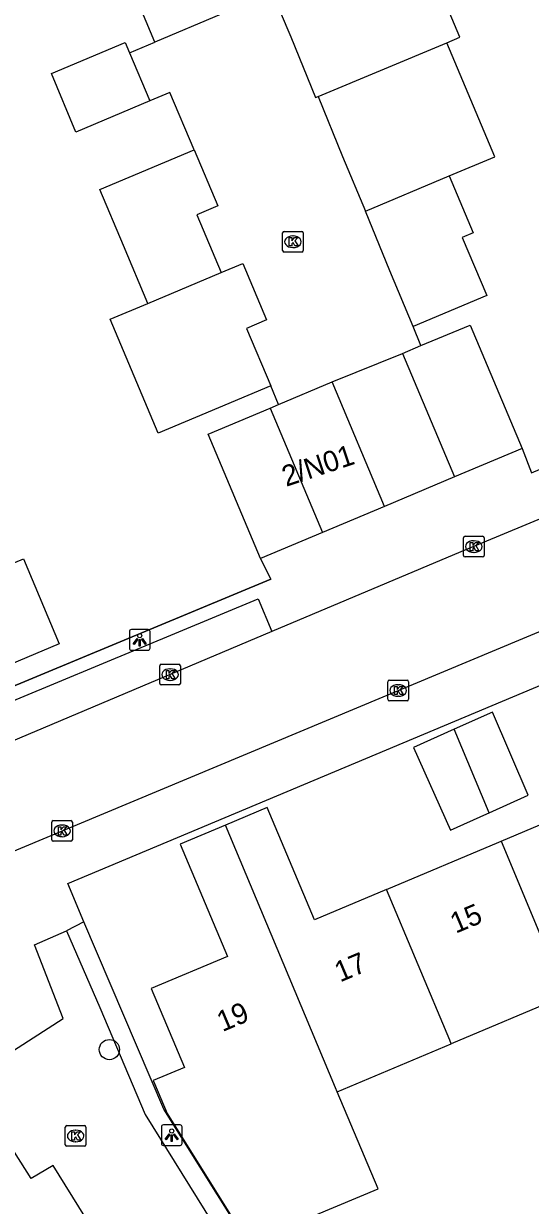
# Model space of a CAD drawing. Extents: x 157767 to 159171, y 387842 to 389425.
# Drawn here: x 158860 to 158884.5, y 388179.9 to 388237.1 of the extents above; entities that cross this region are included whole.
import ezdxf

# ---------------------------------------------------------------- set-up
doc = ezdxf.new("R2010")
doc.units = 0
for name, color, linetype in [('IMGEO_Boom', 7, 'Continuous'), ('IMGEO_Kolk', 7, 'Continuous'), ('IMGEO_Lichtpunt', 7, 'Continuous'), ('IMGEO_Muur', 7, 'Continuous'), ('IMGEO_Pand', 7, 'Continuous'), ('IMGEO_Pand_nummerreeks', 7, 'Continuous'), ('IMGEO_Rijbaan_lokaal_open', 7, 'Continuous'), ('IMGEO_Voetpad_open', 7, 'Continuous')]:
    doc.layers.add(name, color=color, linetype=linetype)

msp = doc.modelspace()

# ---------------------------------------------------------------- linework, layer by layer
at = {"layer": 'IMGEO_Boom'}
msp.add_circle((158864.12, 388187.461), 0.489, dxfattribs=at)
at = {"layer": 'IMGEO_Kolk'}
for p, q in [((158872.495, 388226.123), (158872.495, 388226.975)), ((158872.57, 388227.049), (158873.422, 388227.049)), ((158872.983, 388226.829), (158873.008, 388226.829)), ((158873.496, 388226.975), (158873.496, 388226.123)), ((158873.006, 388226.269), (158872.981, 388226.269)), ((158873.422, 388226.049), (158872.57, 388226.049)), ((158881.241, 388211.374), (158881.241, 388212.226)), ((158881.316, 388212.3), (158882.168, 388212.3)), ((158881.729, 388212.08), (158881.754, 388212.08)), ((158882.242, 388212.226), (158882.242, 388211.374)), ((158882.168, 388211.3), (158881.316, 388211.3)), ((158881.752, 388211.52), (158881.727, 388211.52)), ((158866.63, 388206.105), (158867.482, 388206.105)), ((158866.555, 388205.179), (158866.555, 388206.031)), ((158867.043, 388205.885), (158867.068, 388205.885)), ((158867.556, 388206.031), (158867.556, 388205.179)), ((158867.482, 388205.105), (158866.63, 388205.105)), ((158867.066, 388205.325), (158867.041, 388205.325)), ((158877.583, 388204.41), (158877.583, 388205.262)), ((158877.658, 388205.336), (158878.51, 388205.336)), ((158878.071, 388205.116), (158878.096, 388205.116)), ((158878.584, 388205.262), (158878.584, 388204.41)), ((158878.094, 388204.556), (158878.069, 388204.556)), ((158878.51, 388204.336), (158877.658, 388204.336)), ((158861.332, 388197.618), (158861.332, 388198.47)), ((158861.407, 388198.544), (158862.259, 388198.544)), ((158861.82, 388198.324), (158861.845, 388198.324)), ((158862.333, 388198.47), (158862.333, 388197.618)), ((158862.259, 388197.544), (158861.407, 388197.544)), ((158861.843, 388197.764), (158861.818, 388197.764)), ((158862.063, 388183.782), (158862.915, 388183.782)), ((158861.988, 388182.856), (158861.988, 388183.708)), ((158862.476, 388183.562), (158862.501, 388183.562)), ((158862.989, 388183.708), (158862.989, 388182.856)), ((158862.915, 388182.782), (158862.063, 388182.782)), ((158862.499, 388183.002), (158862.474, 388183.002))]:
    msp.add_line(p, q, dxfattribs=at)
for points in [[(158872.495, 388226.123), (158872.495, 388226.975)], [(158872.57, 388227.049), (158873.422, 388227.049)], [(158872.816, 388226.749), (158872.939, 388226.749), (158872.939, 388226.598), (158873.069, 388226.749), (158873.233, 388226.749), (158873.087, 388226.598), (158873.24, 388226.349), (158873.088, 388226.349), (158873.003, 388226.513), (158872.939, 388226.446), (158872.939, 388226.349), (158872.816, 388226.349), (158872.816, 388226.749)], [(158873.496, 388226.975), (158873.496, 388226.123)], [(158873.422, 388226.049), (158872.57, 388226.049)], [(158881.241, 388211.374), (158881.241, 388212.226)], [(158881.316, 388212.3), (158882.168, 388212.3)], [(158881.562, 388212), (158881.685, 388212), (158881.685, 388211.849), (158881.815, 388212), (158881.979, 388212), (158881.833, 388211.849), (158881.986, 388211.6), (158881.834, 388211.6), (158881.749, 388211.764), (158881.685, 388211.697), (158881.685, 388211.6), (158881.562, 388211.6), (158881.562, 388212)], [(158882.242, 388212.226), (158882.242, 388211.374)], [(158882.168, 388211.3), (158881.316, 388211.3)], [(158866.63, 388206.105), (158867.482, 388206.105)], [(158866.555, 388205.179), (158866.555, 388206.031)], [(158866.876, 388205.805), (158866.999, 388205.805), (158866.999, 388205.654), (158867.129, 388205.805), (158867.293, 388205.805), (158867.147, 388205.654), (158867.3, 388205.405), (158867.148, 388205.405), (158867.063, 388205.569), (158866.999, 388205.502), (158866.999, 388205.405), (158866.876, 388205.405), (158866.876, 388205.805)], [(158867.556, 388206.031), (158867.556, 388205.179)], [(158867.482, 388205.105), (158866.63, 388205.105)], [(158877.583, 388204.41), (158877.583, 388205.262)], [(158877.658, 388205.336), (158878.51, 388205.336)], [(158877.904, 388205.036), (158878.027, 388205.036), (158878.027, 388204.885), (158878.157, 388205.036), (158878.321, 388205.036), (158878.175, 388204.885), (158878.328, 388204.636), (158878.176, 388204.636), (158878.091, 388204.8), (158878.027, 388204.733), (158878.027, 388204.636), (158877.904, 388204.636), (158877.904, 388205.036)], [(158878.584, 388205.262), (158878.584, 388204.41)], [(158878.51, 388204.336), (158877.658, 388204.336)], [(158861.332, 388197.618), (158861.332, 388198.47)], [(158861.407, 388198.544), (158862.259, 388198.544)], [(158861.653, 388198.244), (158861.776, 388198.244), (158861.776, 388198.093), (158861.906, 388198.244), (158862.07, 388198.244), (158861.924, 388198.093), (158862.077, 388197.844), (158861.925, 388197.844), (158861.84, 388198.008), (158861.776, 388197.941), (158861.776, 388197.844), (158861.653, 388197.844), (158861.653, 388198.244)], [(158862.333, 388198.47), (158862.333, 388197.618)], [(158862.259, 388197.544), (158861.407, 388197.544)], [(158862.063, 388183.782), (158862.915, 388183.782)], [(158861.988, 388182.856), (158861.988, 388183.708)], [(158862.309, 388183.482), (158862.432, 388183.482), (158862.432, 388183.331), (158862.562, 388183.482), (158862.726, 388183.482), (158862.58, 388183.331), (158862.733, 388183.082), (158862.581, 388183.082), (158862.496, 388183.246), (158862.432, 388183.179), (158862.432, 388183.082), (158862.309, 388183.082), (158862.309, 388183.482)], [(158862.989, 388183.708), (158862.989, 388182.856)], [(158862.915, 388182.782), (158862.063, 388182.782)]]:
    msp.add_lwpolyline(points, dxfattribs=at)
for centre, start, end in [((158872.572, 388226.973), 91.552, 178.448), ((158872.572, 388226.973), 91.552, 178.448), ((158873.42, 388226.973), 1.552, 88.448), ((158873.42, 388226.973), 1.552, 88.448), ((158872.572, 388226.125), 181.552, 268.448), ((158872.572, 388226.125), 181.552, 268.448), ((158873.42, 388226.125), 271.552, 358.448), ((158873.42, 388226.125), 271.552, 358.448), ((158881.318, 388212.224), 91.552, 178.448), ((158881.318, 388212.224), 91.552, 178.448), ((158882.166, 388212.224), 1.552, 88.448), ((158882.166, 388212.224), 1.552, 88.448), ((158881.318, 388211.376), 181.552, 268.448), ((158881.318, 388211.376), 181.552, 268.448), ((158882.166, 388211.376), 271.552, 358.448), ((158882.166, 388211.376), 271.552, 358.448), ((158866.632, 388206.029), 91.552, 178.448), ((158866.632, 388206.029), 91.552, 178.448), ((158867.48, 388206.029), 1.552, 88.448), ((158867.48, 388206.029), 1.552, 88.448), ((158866.632, 388205.181), 181.552, 268.448), ((158866.632, 388205.181), 181.552, 268.448), ((158867.48, 388205.181), 271.552, 358.448), ((158867.48, 388205.181), 271.552, 358.448), ((158877.66, 388205.26), 91.552, 178.448), ((158877.66, 388205.26), 91.552, 178.448), ((158878.508, 388205.26), 1.552, 88.448), ((158878.508, 388205.26), 1.552, 88.448), ((158877.66, 388204.412), 181.552, 268.448), ((158877.66, 388204.412), 181.552, 268.448), ((158878.508, 388204.412), 271.552, 358.448), ((158878.508, 388204.412), 271.552, 358.448), ((158861.409, 388198.468), 91.552, 178.448), ((158861.409, 388198.468), 91.552, 178.448), ((158862.257, 388198.468), 1.552, 88.448), ((158862.257, 388198.468), 1.552, 88.448), ((158861.409, 388197.62), 181.552, 268.448), ((158861.409, 388197.62), 181.552, 268.448), ((158862.257, 388197.62), 271.552, 358.448), ((158862.257, 388197.62), 271.552, 358.448), ((158862.065, 388183.706), 91.552, 178.448), ((158862.065, 388183.706), 91.552, 178.448), ((158862.913, 388183.706), 1.552, 88.448), ((158862.913, 388183.706), 1.552, 88.448), ((158862.065, 388182.858), 181.552, 268.448), ((158862.065, 388182.858), 181.552, 268.448), ((158862.913, 388182.858), 271.552, 358.448), ((158862.913, 388182.858), 271.552, 358.448)]:
    msp.add_arc(centre, 0.0765, start, end, dxfattribs=at)
for centre, major_axis, ratio, start_param, end_param in [((158872.982, 388226.549), (-0.387, 0.002), 0.722429, 4.712389, 7.853982), ((158873.007, 388226.549), (-0.39, 0.002), 0.717154, 1.570796, 4.712389), ((158881.728, 388211.8), (-0.387, 0.002), 0.722429, 4.712389, 7.853982), ((158881.753, 388211.8), (-0.39, 0.002), 0.717154, 1.570796, 4.712389), ((158867.042, 388205.605), (-0.387, 0.002), 0.722429, 4.712389, 7.853982), ((158867.067, 388205.605), (-0.39, 0.002), 0.717154, 1.570796, 4.712389), ((158878.07, 388204.836), (-0.387, 0.002), 0.722429, 4.712389, 7.853982), ((158878.095, 388204.836), (-0.39, 0.002), 0.717154, 1.570796, 4.712389), ((158861.819, 388198.044), (-0.387, 0.002), 0.722429, 4.712389, 7.853982), ((158861.844, 388198.044), (-0.39, 0.002), 0.717154, 1.570796, 4.712389), ((158862.475, 388183.282), (-0.387, 0.002), 0.722429, 4.712389, 7.853982), ((158862.5, 388183.282), (-0.39, 0.002), 0.717154, 1.570796, 4.712389)]:
    msp.add_ellipse(centre, major_axis=major_axis, ratio=ratio, start_param=start_param, end_param=end_param, dxfattribs=at)
at = {"layer": 'IMGEO_Lichtpunt'}
for p, q in [((158865.992, 388207.785), (158865.184, 388207.785)), ((158865.992, 388207.785), (158865.184, 388207.785)), ((158865.09, 388207.69), (158865.09, 388206.883)), ((158865.09, 388207.69), (158865.09, 388206.883)), ((158866.086, 388206.883), (158866.086, 388207.69)), ((158866.086, 388206.883), (158866.086, 388207.69)), ((158865.184, 388206.789), (158865.992, 388206.789)), ((158865.184, 388206.789), (158865.992, 388206.789)), ((158867.538, 388183.82), (158866.73, 388183.82)), ((158867.538, 388183.82), (158866.73, 388183.82)), ((158866.636, 388183.725), (158866.636, 388182.918)), ((158866.636, 388183.725), (158866.636, 388182.918)), ((158867.632, 388182.918), (158867.632, 388183.725)), ((158867.632, 388182.918), (158867.632, 388183.725)), ((158866.73, 388182.824), (158867.538, 388182.824)), ((158866.73, 388182.824), (158867.538, 388182.824))]:
    msp.add_line(p, q, dxfattribs=at)
for points in [[(158865.464, 388207.354), (158865.503, 388207.326), (158865.315, 388207.064), (158865.277, 388207.091), (158865.464, 388207.354)], [(158865.566, 388207.306), (158865.613, 388207.306), (158865.613, 388206.984), (158865.566, 388206.984), (158865.566, 388207.306)], [(158865.676, 388207.326), (158865.714, 388207.353), (158865.901, 388207.091), (158865.862, 388207.063), (158865.676, 388207.326)], [(158867.01, 388183.389), (158867.049, 388183.361), (158866.861, 388183.099), (158866.823, 388183.126), (158867.01, 388183.389)], [(158867.112, 388183.341), (158867.159, 388183.341), (158867.159, 388183.019), (158867.112, 388183.019), (158867.112, 388183.341)], [(158867.222, 388183.361), (158867.26, 388183.388), (158867.447, 388183.126), (158867.408, 388183.098), (158867.222, 388183.361)]]:
    msp.add_lwpolyline(points, dxfattribs=at)
for centre in [(158865.589, 388207.488), (158867.135, 388183.523)]:
    msp.add_circle(centre, 0.0994, dxfattribs=at)
for centre, start, end in [((158865.184, 388207.69), 90, 180), ((158865.184, 388207.69), 90, 180), ((158865.992, 388207.69), 0, 90), ((158865.992, 388207.69), 0, 90), ((158865.184, 388206.883), 180, 270), ((158865.184, 388206.883), 180, 270), ((158865.992, 388206.883), 270, 0), ((158865.992, 388206.883), 270, 360), ((158866.73, 388183.725), 90, 180), ((158866.73, 388183.725), 90, 180), ((158867.538, 388183.725), 0, 90), ((158867.538, 388183.725), 0, 90), ((158866.73, 388182.918), 180, 270), ((158866.73, 388182.918), 180, 270), ((158867.538, 388182.918), 270, 0), ((158867.538, 388182.918), 270, 360)]:
    msp.add_arc(centre, 0.0946, start, end, dxfattribs=at)
at = {"layer": 'IMGEO_Muur'}
for points in [[(158884.071, 388216.54), (158884.526, 388215.376), (158904.785, 388223.965)], [(158871.426, 388211.218), (158871.929, 388210.221), (158856.955, 388204.005)]]:
    msp.add_lwpolyline(points, dxfattribs=at)
at = {"layer": 'IMGEO_Pand'}
for points in [[(158866.189, 388243.133), (158867.034, 388243.488), (158869.527, 388237.557), (158866.325, 388236.211)], [(158866.325, 388236.211), (158864.975, 388239.423), (158863.793, 388238.926), (158862.652, 388241.641)], [(158880.429, 388236.181), (158881.068, 388236.45), (158878.727, 388242.019)], [(158871.82, 388239.02), (158872.896, 388236.46), (158874.086, 388233.526), (158874.214, 388233.58)], [(158866.073, 388233.36), (158862.503, 388231.859), (158861.314, 388234.686), (158864.885, 388236.187), (158865.092, 388235.694)], [(158874.214, 388233.58), (158880.429, 388236.181)], [(158880.554, 388229.734), (158882.75, 388230.657), (158880.429, 388236.181)], [(158865.092, 388235.694), (158866.073, 388233.36)], [(158874.214, 388233.58), (158875.393, 388230.672), (158876.504, 388228.031)], [(158865.981, 388223.569), (158864.806, 388226.366), (158863.664, 388229.085), (158868.221, 388231.001)], [(158868.221, 388231.001), (158869.364, 388228.282), (158868.351, 388227.856), (158869.526, 388225.059)], [(158876.504, 388228.031), (158880.554, 388229.734)], [(158880.554, 388229.734), (158881.714, 388226.973), (158881.182, 388226.749), (158882.362, 388223.943), (158878.81, 388222.45)], [(158878.81, 388222.45), (158877.677, 388225.144), (158876.504, 388228.031)], [(158869.526, 388225.059), (158870.57, 388225.498), (158871.719, 388222.765), (158870.752, 388222.358), (158871.919, 388219.581)], [(158865.981, 388223.569), (158869.526, 388225.059)], [(158871.919, 388219.581), (158868.28, 388218.051), (158866.473, 388217.291), (158864.157, 388222.802), (158865.981, 388223.569)], [(158879.18, 388221.522), (158881.557, 388222.521), (158884.071, 388216.54)], [(158878.295, 388221.15), (158879.18, 388221.522)], [(158878.295, 388221.15), (158880.809, 388215.169)], [(158872.293, 388218.67), (158874.898, 388219.765)], [(158877.429, 388213.742), (158874.898, 388219.765)], [(158871.898, 388218.504), (158872.293, 388218.67)], [(158871.426, 388211.218), (158868.894, 388217.241), (158871.898, 388218.504)], [(158871.898, 388218.504), (158874.43, 388212.481)], [(158884.071, 388216.54), (158880.809, 388215.169)], [(158877.429, 388213.742), (158874.43, 388212.481)], [(158856.68, 388213.109), (158857.859, 388210.323), (158859.963, 388211.205), (158861.688, 388207.087), (158856.563, 388204.939), (158856.045, 388206.174), (158848.743, 388203.114), (158846.351, 388208.766), (158847.855, 388209.398)], [(158874.43, 388212.481), (158871.426, 388211.218)], [(158882.482, 388198.924), (158884.368, 388199.772), (158882.636, 388203.785), (158880.793, 388202.965)], [(158880.793, 388202.965), (158878.819, 388202.077), (158880.613, 388198.084), (158882.375, 388198.876), (158882.482, 388198.924)], [(158882.482, 388198.924), (158880.793, 388202.965)], [(158883.056, 388197.55), (158884.932, 388198.341), (158888.601, 388199.889)], [(158877.519, 388195.214), (158874.031, 388193.743), (158871.742, 388199.169), (158869.736, 388198.323)], [(158869.736, 388198.323), (158867.55, 388197.401), (158869.839, 388191.974), (158866.144, 388190.415), (158867.752, 388186.602), (158866.235, 388185.962), (158866.295, 388185.821), (158866.917, 388184.362), (158870.829, 388178.088), (158877.114, 388180.728), (158875.134, 388185.422)], [(158875.134, 388185.422), (158875.06, 388185.607), (158871.942, 388193.052), (158869.736, 388198.323)], [(158877.519, 388195.214), (158882.953, 388197.506), (158883.056, 388197.55)], [(158883.056, 388197.55), (158886.178, 388190.081), (158886.073, 388190.037)], [(158880.645, 388187.747), (158880.574, 388187.92), (158877.519, 388195.214)], [(158886.073, 388190.037), (158880.645, 388187.747)], [(158875.134, 388185.422), (158880.645, 388187.747)]]:
    msp.add_lwpolyline(points, dxfattribs=at)
at = {"layer": 'IMGEO_Rijbaan_lokaal_open'}
for points in [[(158865.092, 388235.694), (158866.325, 388236.211)], [(158868.221, 388231.001), (158867.043, 388233.768), (158866.073, 388233.36)], [(158879.18, 388221.522), (158878.81, 388222.45)], [(158874.898, 388219.765), (158878.295, 388221.15)], [(158872.293, 388218.67), (158871.919, 388219.581)], [(158885.297, 388213.284), (158881.115, 388211.539), (158871.981, 388207.684)], [(158851.348, 388188.842), (158854.028, 388189.971), (158857.077, 388196.056), (158888.314, 388209.111)], [(158871.981, 388207.684), (158854.654, 388200.372)], [(158862.893, 388193.639), (158862.043, 388193.215)], [(158913.189, 388181.338), (158883.494, 388168.825), (158878.046, 388166.529), (158866.747, 388184.586), (158862.893, 388193.639)], [(158878.702, 388156.794), (158877.452, 388155.986), (158861.401, 388181.861), (158860.341, 388181.222), (158857.294, 388186.021), (158861.892, 388188.966), (158860.494, 388192.525), (158862.043, 388193.215)], [(158862.043, 388193.215), (158863.651, 388189.495), (158865.858, 388184.316), (158877.965, 388164.8), (158882.956, 388166.846), (158883.272, 388166.106), (158884.461, 388166.613)]]:
    msp.add_lwpolyline(points, dxfattribs=at)
at = {"layer": 'IMGEO_Voetpad_open'}
for points in [[(158884.071, 388216.54), (158884.526, 388215.376), (158904.785, 388223.965), (158910.609, 388226.434), (158900.714, 388250), (158887.788, 388280.782)], [(158862.893, 388193.639), (158862.104, 388195.493), (158920.544, 388220.031)], [(158880.809, 388215.169), (158877.429, 388213.742)], [(158850.861, 388201.476), (158856.955, 388204.005), (158871.929, 388210.221), (158871.426, 388211.218)], [(158854.654, 388200.372), (158853.945, 388202.052), (158871.312, 388209.269), (158871.981, 388207.684)]]:
    msp.add_lwpolyline(points, dxfattribs=at)

# ---------------------------------------------------------------- texts
at = {"layer": 'IMGEO_Pand_nummerreeks'}
for s, rotation, p in [('2/N01', 18.4349, (158872.665, 388214.69)), ('15', 22.8725, (158880.864, 388193.064)), ('17', 22.8758, (158875.274, 388190.707)), ('19', 22.8782, (158869.586, 388188.306))]:
    msp.add_text(s, height=1, rotation=rotation, dxfattribs=at).set_placement(p)

doc.saveas('drawing.dxf')
